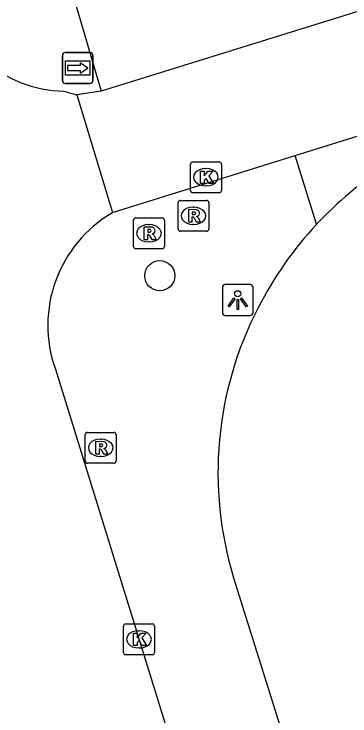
# Model space of a CAD drawing. Extents: x 160806 to 161707, y 383697 to 384148.
# Drawn here: x 161277.49 to 161288.39, y 383889.68 to 383912.44 of the extents above; entities that cross this region are included whole.
import ezdxf

# ---------------------------------------------------------------- set-up
doc = ezdxf.new("R2010")
doc.units = 0
for name, color, linetype in [('IMGEO_Boom', 7, 'Continuous'), ('IMGEO_Fietspad_gesloten', 7, 'Continuous'), ('IMGEO_Fietspad_open', 7, 'Continuous'), ('IMGEO_Kolk', 7, 'Continuous'), ('IMGEO_Lichtpunt', 7, 'Continuous'), ('IMGEO_OVBaan_gesloten', 7, 'Continuous'), ('IMGEO_Rioolput', 7, 'Continuous'), ('IMGEO_Voetgangersgebied_open', 7, 'Continuous'), ('IMGEO_Voetpad_open', 7, 'Continuous'), ('IMGEO_Wegwijzer', 7, 'Continuous')]:
    doc.layers.add(name, color=color, linetype=linetype)

msp = doc.modelspace()

# ---------------------------------------------------------------- linework, layer by layer
at = {"layer": 'IMGEO_Boom'}
msp.add_circle((161282.217, 383903.954), 0.489, dxfattribs=at)
at = {"layer": 'IMGEO_Fietspad_gesloten'}
for points in [[(161286.61, 383907.849), (161355.216, 383929.267), (161356.103, 383929.561)], [(161312.521, 383919.955), (161293.851, 383914.15), (161290.556, 383913.125), (161280.316, 383909.941)], [(161280.316, 383909.941), (161279.531, 383909.823)], [(161279.531, 383909.823), (161280.685, 383905.999)], [(161280.685, 383905.999), (161286.61, 383907.849)]]:
    msp.add_lwpolyline(points, dxfattribs=at)
at = {"layer": 'IMGEO_Fietspad_open'}
msp.add_lwpolyline([(161278.829, 383900.925), (161284.106, 383883.873), (161284.226, 383883.485), (161284.52, 383882.537), (161286.598, 383875.822), (161286.877, 383874.92), (161287.026, 383874.44), (161289.642, 383865.914)], dxfattribs=at)
for centre, radius, start, end in [((161279.17, 383913.977), 4.036, 189.7485, 269.0103), ((161280.313, 383913.494), 3.753, 251.1499, 257.9802), ((161282.812, 383902.344), 4.229, 120.2041, 199.6123)]:
    msp.add_arc(centre, radius, start, end, dxfattribs=at)
at = {"layer": 'IMGEO_Kolk'}
for p, q in [((161283.288, 383907.647), (161284.14, 383907.647)), ((161283.213, 383906.721), (161283.213, 383907.573)), ((161283.701, 383907.427), (161283.726, 383907.427)), ((161284.214, 383907.573), (161284.214, 383906.721)), ((161283.724, 383906.867), (161283.699, 383906.867)), ((161284.14, 383906.647), (161283.288, 383906.647)), ((161281.116, 383892.665), (161281.968, 383892.665)), ((161281.041, 383891.739), (161281.041, 383892.591)), ((161281.529, 383892.445), (161281.554, 383892.445)), ((161282.042, 383892.591), (161282.042, 383891.739)), ((161281.552, 383891.885), (161281.527, 383891.885)), ((161281.968, 383891.665), (161281.116, 383891.665))]:
    msp.add_line(p, q, dxfattribs=at)
for points in [[(161283.288, 383907.647), (161284.14, 383907.647)], [(161283.213, 383906.721), (161283.213, 383907.573)], [(161284.214, 383907.573), (161284.214, 383906.721)], [(161283.534, 383907.347), (161283.657, 383907.347), (161283.657, 383907.196), (161283.787, 383907.347), (161283.951, 383907.347), (161283.805, 383907.196), (161283.958, 383906.947), (161283.806, 383906.947), (161283.721, 383907.111), (161283.657, 383907.044), (161283.657, 383906.947), (161283.534, 383906.947), (161283.534, 383907.347)], [(161284.14, 383906.647), (161283.288, 383906.647)], [(161281.116, 383892.665), (161281.968, 383892.665)], [(161281.041, 383891.739), (161281.041, 383892.591)], [(161282.042, 383892.591), (161282.042, 383891.739)], [(161281.362, 383892.365), (161281.485, 383892.365), (161281.485, 383892.214), (161281.615, 383892.365), (161281.779, 383892.365), (161281.633, 383892.214), (161281.786, 383891.965), (161281.634, 383891.965), (161281.549, 383892.129), (161281.485, 383892.062), (161281.485, 383891.965), (161281.362, 383891.965), (161281.362, 383892.365)], [(161281.968, 383891.665), (161281.116, 383891.665)]]:
    msp.add_lwpolyline(points, dxfattribs=at)
for centre, start, end in [((161283.29, 383907.571), 91.552, 178.448), ((161283.29, 383907.571), 91.552, 178.448), ((161284.138, 383907.571), 1.552, 88.448), ((161284.138, 383907.571), 1.552, 88.448), ((161283.29, 383906.723), 181.552, 268.448), ((161283.29, 383906.723), 181.552, 268.448), ((161284.138, 383906.723), 271.552, 358.448), ((161284.138, 383906.723), 271.552, 358.448), ((161281.118, 383892.589), 91.552, 178.448), ((161281.118, 383892.589), 91.552, 178.448), ((161281.966, 383892.589), 1.552, 88.448), ((161281.966, 383892.589), 1.552, 88.448), ((161281.118, 383891.741), 181.552, 268.448), ((161281.118, 383891.741), 181.552, 268.448), ((161281.966, 383891.741), 271.552, 358.448), ((161281.966, 383891.741), 271.552, 358.448)]:
    msp.add_arc(centre, 0.0765, start, end, dxfattribs=at)
for centre, major_axis, ratio, start_param, end_param in [((161283.7, 383907.147), (-0.387, 0.002), 0.722429, 4.712389, 7.853982), ((161283.725, 383907.147), (-0.39, 0.002), 0.717154, 1.570796, 4.712389), ((161281.528, 383892.165), (-0.387, 0.002), 0.722429, 4.712389, 7.853982), ((161281.553, 383892.165), (-0.39, 0.002), 0.717154, 1.570796, 4.712389)]:
    msp.add_ellipse(centre, major_axis=major_axis, ratio=ratio, start_param=start_param, end_param=end_param, dxfattribs=at)
at = {"layer": 'IMGEO_Lichtpunt'}
for p, q in [((161284.247, 383903.57), (161284.247, 383902.763)), ((161284.247, 383903.57), (161284.247, 383902.763)), ((161285.149, 383903.665), (161284.341, 383903.665)), ((161285.149, 383903.665), (161284.341, 383903.665)), ((161285.243, 383902.763), (161285.243, 383903.57)), ((161285.243, 383902.763), (161285.243, 383903.57)), ((161284.341, 383902.669), (161285.149, 383902.669)), ((161284.341, 383902.669), (161285.149, 383902.669))]:
    msp.add_line(p, q, dxfattribs=at)
for points in [[(161284.621, 383903.234), (161284.66, 383903.206), (161284.472, 383902.944), (161284.434, 383902.971), (161284.621, 383903.234)], [(161284.723, 383903.186), (161284.77, 383903.186), (161284.77, 383902.864), (161284.723, 383902.864), (161284.723, 383903.186)], [(161284.833, 383903.206), (161284.871, 383903.233), (161285.058, 383902.971), (161285.019, 383902.943), (161284.833, 383903.206)]]:
    msp.add_lwpolyline(points, dxfattribs=at)
msp.add_circle((161284.746, 383903.368), 0.0994, dxfattribs=at)
for centre, start, end in [((161284.341, 383903.57), 90, 180), ((161284.341, 383903.57), 90, 180), ((161285.149, 383903.57), 0, 90), ((161285.149, 383903.57), 0, 90), ((161284.341, 383902.763), 180, 270), ((161284.341, 383902.763), 180, 270), ((161285.149, 383902.763), 270, 0), ((161285.149, 383902.763), 270, 360)]:
    msp.add_arc(centre, 0.0946, start, end, dxfattribs=at)
at = {"layer": 'IMGEO_OVBaan_gesloten'}
msp.add_lwpolyline([(161284.611, 383894.163), (161287.509, 383884.926), (161287.63, 383884.54), (161287.926, 383883.595), (161290.031, 383876.885), (161290.313, 383875.986), (161290.463, 383875.507), (161292.74, 383868.225)], dxfattribs=at)
for centre, radius, start, end in [((161295.93, 383897.567), 11.803, 108.2463, 136.9678), ((161295.952, 383897.541), 11.835, 136.9479, 152.9052), ((161295.747, 383897.563), 11.643, 152.5424, 196.9804)]:
    msp.add_arc(centre, radius, start, end, dxfattribs=at)
at = {"layer": 'IMGEO_Rioolput'}
for p, q in [((161282.808, 383905.471), (161282.808, 383906.323)), ((161282.883, 383906.397), (161283.735, 383906.397)), ((161283.809, 383906.323), (161283.809, 383905.471)), ((161283.296, 383906.177), (161283.321, 383906.177)), ((161281.441, 383905.831), (161282.293, 383905.831)), ((161281.366, 383904.905), (161281.366, 383905.757)), ((161281.854, 383905.611), (161281.879, 383905.611)), ((161282.367, 383905.757), (161282.367, 383904.905)), ((161283.319, 383905.617), (161283.294, 383905.617)), ((161283.735, 383905.397), (161282.883, 383905.397)), ((161281.877, 383905.051), (161281.852, 383905.051)), ((161282.293, 383904.831), (161281.441, 383904.831)), ((161279.799, 383897.949), (161279.799, 383898.801)), ((161279.874, 383898.875), (161280.726, 383898.875)), ((161280.8, 383898.801), (161280.8, 383897.949)), ((161280.287, 383898.655), (161280.312, 383898.655)), ((161280.31, 383898.095), (161280.285, 383898.095)), ((161280.726, 383897.875), (161279.874, 383897.875))]:
    msp.add_line(p, q, dxfattribs=at)
for points in [[(161282.808, 383905.471), (161282.808, 383906.323)], [(161282.883, 383906.397), (161283.735, 383906.397)], [(161283.809, 383906.323), (161283.809, 383905.471)], [(161283.397, 383906.095), (161283.145, 383906.097), (161283.145, 383905.697)], [(161281.441, 383905.831), (161282.293, 383905.831)], [(161283.145, 383905.697), (161283.269, 383905.697), (161283.269, 383905.859), (161283.28, 383905.859)], [(161283.323, 383906.016), (161283.269, 383906.016), (161283.269, 383905.935)], [(161283.269, 383905.935), (161283.321, 383905.935)], [(161283.327, 383905.83), (161283.398, 383905.697), (161283.538, 383905.697), (161283.473, 383905.823)], [(161281.366, 383904.905), (161281.366, 383905.757)], [(161282.367, 383905.757), (161282.367, 383904.905)], [(161281.955, 383905.529), (161281.703, 383905.531), (161281.703, 383905.131)], [(161281.881, 383905.45), (161281.827, 383905.45), (161281.827, 383905.369)], [(161283.735, 383905.397), (161282.883, 383905.397)], [(161281.703, 383905.131), (161281.827, 383905.131), (161281.827, 383905.293), (161281.838, 383905.293)], [(161281.827, 383905.369), (161281.879, 383905.369)], [(161281.885, 383905.264), (161281.956, 383905.131), (161282.096, 383905.131), (161282.031, 383905.257)], [(161282.293, 383904.831), (161281.441, 383904.831)], [(161279.799, 383897.949), (161279.799, 383898.801)], [(161279.874, 383898.875), (161280.726, 383898.875)], [(161280.8, 383898.801), (161280.8, 383897.949)], [(161280.388, 383898.573), (161280.136, 383898.575), (161280.136, 383898.175)], [(161280.136, 383898.175), (161280.26, 383898.175), (161280.26, 383898.337), (161280.271, 383898.337)], [(161280.314, 383898.494), (161280.26, 383898.494), (161280.26, 383898.413)], [(161280.26, 383898.413), (161280.312, 383898.413)], [(161280.318, 383898.308), (161280.389, 383898.175), (161280.529, 383898.175), (161280.464, 383898.301)], [(161280.726, 383897.875), (161279.874, 383897.875)]]:
    msp.add_lwpolyline(points, dxfattribs=at)
for centre, radius, start, end in [((161282.885, 383906.321), 0.0765, 91.552, 178.448), ((161282.885, 383906.321), 0.0765, 91.552, 178.448), ((161283.733, 383906.321), 0.0765, 1.552, 88.448), ((161283.733, 383906.321), 0.0765, 1.552, 88.448), ((161283.396, 383905.985), 0.109, 350.3612, 89.416), ((161281.443, 383905.755), 0.0765, 91.552, 178.448), ((161281.443, 383905.755), 0.0765, 91.552, 178.448), ((161282.291, 383905.755), 0.0765, 1.552, 88.448), ((161282.291, 383905.755), 0.0765, 1.552, 88.448), ((161283.279, 383905.806), 0.0533, 26.0293, 88.6989), ((161283.305, 383906.124), 0.19, 274.7715, 282.9687), ((161283.329, 383905.92), 0.0964, 77.0061, 93.1865), ((161283.343, 383905.977), 0.0378, 276.6634, 79.6772), ((161283.394, 383905.985), 0.112, 277.5842, 350.9817), ((161283.378, 383905.77), 0.108, 29.5134, 73.7905), ((161281.863, 383905.558), 0.19, 274.7715, 282.9687), ((161281.887, 383905.354), 0.0964, 77.0061, 93.1865), ((161281.901, 383905.411), 0.0378, 276.6634, 79.6772), ((161281.954, 383905.419), 0.109, 350.3612, 89.416), ((161281.952, 383905.419), 0.112, 277.5842, 350.9817), ((161282.885, 383905.473), 0.0765, 181.552, 268.448), ((161282.885, 383905.473), 0.0765, 181.552, 268.448), ((161283.733, 383905.473), 0.0765, 271.552, 358.448), ((161283.733, 383905.473), 0.0765, 271.552, 358.448), ((161281.837, 383905.24), 0.0533, 26.0293, 88.6989), ((161281.936, 383905.204), 0.108, 29.5134, 73.7905), ((161281.443, 383904.907), 0.0765, 181.552, 268.448), ((161281.443, 383904.907), 0.0765, 181.552, 268.448), ((161282.291, 383904.907), 0.0765, 271.552, 358.448), ((161282.291, 383904.907), 0.0765, 271.552, 358.448), ((161279.876, 383898.799), 0.0765, 91.552, 178.448), ((161279.876, 383898.799), 0.0765, 91.552, 178.448), ((161280.724, 383898.799), 0.0765, 1.552, 88.448), ((161280.724, 383898.799), 0.0765, 1.552, 88.448), ((161280.387, 383898.463), 0.109, 350.3612, 89.416), ((161280.27, 383898.284), 0.0533, 26.0293, 88.6989), ((161280.296, 383898.602), 0.19, 274.7715, 282.9687), ((161280.32, 383898.398), 0.0964, 77.0061, 93.1865), ((161280.334, 383898.455), 0.0378, 276.6634, 79.6772), ((161280.385, 383898.463), 0.112, 277.5842, 350.9817), ((161280.369, 383898.248), 0.108, 29.5134, 73.7905), ((161279.876, 383897.951), 0.0765, 181.552, 268.448), ((161279.876, 383897.951), 0.0765, 181.552, 268.448), ((161280.724, 383897.951), 0.0765, 271.552, 358.448), ((161280.724, 383897.951), 0.0765, 271.552, 358.448)]:
    msp.add_arc(centre, radius, start, end, dxfattribs=at)
for centre, major_axis, ratio, start_param, end_param in [((161283.295, 383905.897), (-0.387, 0.002), 0.722429, 4.712389, 7.853982), ((161283.32, 383905.897), (-0.39, 0.002), 0.717154, 1.570796, 4.712389), ((161281.853, 383905.331), (-0.387, 0.002), 0.722429, 4.712389, 7.853982), ((161281.878, 383905.331), (-0.39, 0.002), 0.717154, 1.570796, 4.712389), ((161280.286, 383898.375), (-0.387, 0.002), 0.722429, 4.712389, 7.853982), ((161280.311, 383898.375), (-0.39, 0.002), 0.717154, 1.570796, 4.712389)]:
    msp.add_ellipse(centre, major_axis=major_axis, ratio=ratio, start_param=start_param, end_param=end_param, dxfattribs=at)
at = {"layer": 'IMGEO_Voetgangersgebied_open'}
msp.add_lwpolyline([(161287.303, 383905.621), (161286.61, 383907.849)], dxfattribs=at)
at = {"layer": 'IMGEO_Voetpad_open'}
msp.add_lwpolyline([(161279.036, 383914.297), (161280.316, 383909.941)], dxfattribs=at)
at = {"layer": 'IMGEO_Wegwijzer'}
for p, q in [((161279.058, 383910.287), (161279.058, 383911.087)), ((161279.058, 383911.087), (161279.058, 383910.287)), ((161279.158, 383911.187), (161279.948, 383911.187)), ((161279.948, 383911.187), (161279.158, 383911.187)), ((161280.048, 383911.087), (161280.048, 383910.287)), ((161280.048, 383910.287), (161280.048, 383911.087)), ((161279.948, 383910.187), (161279.158, 383910.187)), ((161279.158, 383910.187), (161279.948, 383910.187))]:
    msp.add_line(p, q, dxfattribs=at)
for points in [[(161279.159, 383910.919), (161279.947, 383910.919), (161279.947, 383910.455), (161279.159, 383910.455), (161279.159, 383910.919)], [(161279.224, 383910.771), (161279.224, 383910.687), (161279.224, 383910.603), (161279.635, 383910.603), (161279.635, 383910.52), (161279.882, 383910.687), (161279.635, 383910.854), (161279.635, 383910.771), (161279.224, 383910.771)]]:
    msp.add_lwpolyline(points, dxfattribs=at)
for centre, start, end in [((161279.158, 383911.087), 90, 180), ((161279.158, 383911.087), 90, 180), ((161279.948, 383911.087), 0, 90), ((161279.948, 383911.087), 360, 90), ((161279.158, 383910.287), 180, 270), ((161279.158, 383910.287), 180, 270), ((161279.948, 383910.287), 270, 0), ((161279.948, 383910.287), 270, 0)]:
    msp.add_arc(centre, 0.1, start, end, dxfattribs=at)

doc.saveas('drawing.dxf')
